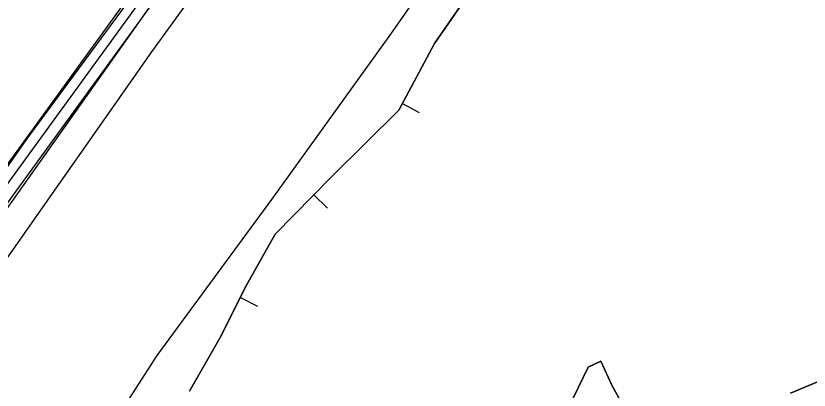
# Model space of a CAD drawing. Extents: x 3177185 to 3215018, y 812988 to 838321.
# Drawn here: x 3198044 to 3199081, y 827891 to 828380 of the extents above; entities that cross this region are included whole.
import ezdxf

# ---------------------------------------------------------------- set-up
doc = ezdxf.new("R2010")
doc.units = 0
for name, color, linetype in [('V-BORW-LINE', 7, 'Continuous'), ('V-LEVE-TOET', 7, 'Continuous'), ('V-ROAD-CNTR', 7, 'Continuous'), ('V-TOPO-SHOR', 7, 'Continuous')]:
    doc.layers.add(name, color=color, linetype=linetype)

msp = doc.modelspace()

# ---------------------------------------------------------------- linework, layer by layer
at = {"layer": 'V-BORW-LINE'}
for p, q in [((3198549.3, 828265.5), (3198571.4, 828253.7)), ((3198549.3, 828265.5), (3198571.4, 828253.7)), ((3198433.5, 828146.3), (3198451.3, 828128.7)), ((3198433.5, 828146.3), (3198451.3, 828128.7)), ((3198337.6, 828012), (3198359.9, 828000.7)), ((3198337.6, 828012), (3198359.9, 828000.7))]:
    msp.add_line(p, q, dxfattribs=at)
for points in [[(3198271.1, 827889.5), (3198311.1, 827959.6), (3198345.6, 828028), (3198382.9, 828094.8), (3198457, 828170.1), (3198544.7, 828256.9), (3198591.1, 828343.9), (3198628.6, 828398)], [(3198271.1, 827889.5), (3198311.1, 827959.6), (3198345.6, 828028), (3198382.9, 828094.8), (3198457, 828170.1), (3198544.7, 828256.9), (3198591.1, 828343.9), (3198628.6, 828398)], [(3198628.6, 828398), (3198591.1, 828343.9), (3198544.7, 828256.9), (3198457, 828170.1), (3198382.9, 828094.8), (3198345.6, 828028), (3198311.1, 827959.6), (3198271.1, 827889.5)], [(3198839.4, 827868.2), (3198823.2, 827897.7), (3198808.9, 827929), (3198792, 827921.2), (3198753.4, 827840.8)], [(3198839.4, 827868.2), (3198823.2, 827897.7), (3198808.9, 827929), (3198792, 827921.2), (3198753.4, 827840.8)], [(3198753.4, 827840.8), (3198792, 827921.2), (3198808.9, 827929), (3198823.2, 827897.7), (3198839.4, 827868.2)], [(3199099.3, 827905), (3199056.7, 827887)], [(3199099.3, 827905), (3199056.7, 827887)], [(3199056.7, 827887), (3199099.3, 827905)]]:
    msp.add_lwpolyline(points, dxfattribs=at)
at = {"layer": 'V-LEVE-TOET'}
for points in [[(3197778.9, 827293.5), (3197824.8, 827352.1), (3197903.4, 827450.2), (3197937.5, 827504.9), (3197966.9, 827553.5), (3198006.5, 827615.6), (3198100.2, 827748.3), (3198180.9, 827861.6), (3198228.6, 827936.4), (3198378.5, 828140.1), (3198532.1, 828352.9), (3198657.5, 828532.6), (3198872.5, 828837.6), (3199098.8, 829163.4)], [(3198602.5, 828855.6), (3198416.2, 828602.3), (3198221.3, 828333.2), (3198007.4, 828028.5), (3197741.6, 827647.4), (3197588.1, 827416.7), (3197550.2, 827347.9), (3197520.1, 827286.5)]]:
    msp.add_lwpolyline(points, dxfattribs=at)
at = {"layer": 'V-ROAD-CNTR'}
for points in [[(3197570.5, 826842.9), (3197559.8, 826885.6), (3197535.8, 826958.3), (3197501.2, 827050.7), (3197473, 827138.3), (3197462.4, 827201.1), (3197471.4, 827264.6), (3197489.7, 827324.3), (3197518.8, 827392.6), (3197558.1, 827461.5), (3197599.8, 827523.9), (3197652.6, 827600.9), (3198040.9, 828146.2), (3198304.2, 828508.6), (3198528.3, 828820.4), (3198736.7, 829113.5), (3198856.4, 829279.3), (3198952.9, 829407.7), (3199016.4, 829504.3)], [(3197541.4, 826835.6), (3197531, 826877.2), (3197507.5, 826948.3), (3197472.9, 827040.8), (3197443.8, 827131.1), (3197432, 827200.7), (3197442.1, 827271.1), (3197461.5, 827334.5), (3197491.9, 827406), (3197532.5, 827477.3), (3197575, 827540.8), (3197628.1, 827618.1), (3198016.5, 828163.7), (3198279.9, 828526.2), (3198503.9, 828837.8), (3198712.3, 829130.9), (3198832.3, 829297.1), (3198928.4, 829424.9), (3198959.5, 829472.2)], [(3198940.7, 829416.3), (3198844.4, 829288.2), (3198724.5, 829122.2), (3198516.1, 828829.1), (3198292, 828517.4), (3198028.7, 828155), (3197640.4, 827609.5), (3197587.4, 827532.4), (3197545.3, 827469.4), (3197505.3, 827399.3), (3197475.6, 827329.4), (3197456.7, 827267.8), (3197447.2, 827200.9), (3197458.4, 827134.7), (3197487.1, 827045.8), (3197521.6, 826953.3), (3197545.4, 826881.4), (3197555.9, 826839.2)]]:
    msp.add_lwpolyline(points, dxfattribs=at)
at = {"layer": 'V-TOPO-SHOR'}
for points in [[(3200309.4, 830575.8), (3200226.6, 830501.9), (3200132.6, 830437), (3200016.2, 830376.5), (3199940.1, 830342.9), (3199680.4, 830179.5), (3199490.1, 830056.4), (3199409.5, 829991.5), (3199328.9, 829910.9), (3199250.6, 829819.1), (3198966.3, 829434.1), (3198809.5, 829216.9), (3198341.7, 828565.5), (3197976.8, 828050.6), (3197815.6, 827826.7), (3197744, 827734.9), (3197587.3, 827508.8), (3197531.3, 827426), (3197484.3, 827329.7), (3197468.6, 827253.6), (3197459.6, 827179.7), (3197475.3, 827099.2)], [(3197323.7, 827090.8), (3197339.9, 827112), (3197353.3, 827136.7), (3197367.9, 827157.9), (3197382.4, 827174.7), (3197399.2, 827193.7), (3197411.5, 827209.4), (3197420.5, 827226.2), (3197427.2, 827249.7), (3197446.2, 827307.9), (3197463, 827353.8), (3197501.1, 827426.6), (3197544.7, 827496), (3197696.9, 827710.9), (3197961.1, 828080.2), (3198058.5, 828219), (3198232, 828454.1), (3198476, 828797.7), (3198745.7, 829168.2), (3198924.8, 829415.6)]]:
    msp.add_lwpolyline(points, dxfattribs=at)

doc.saveas('drawing.dxf')
